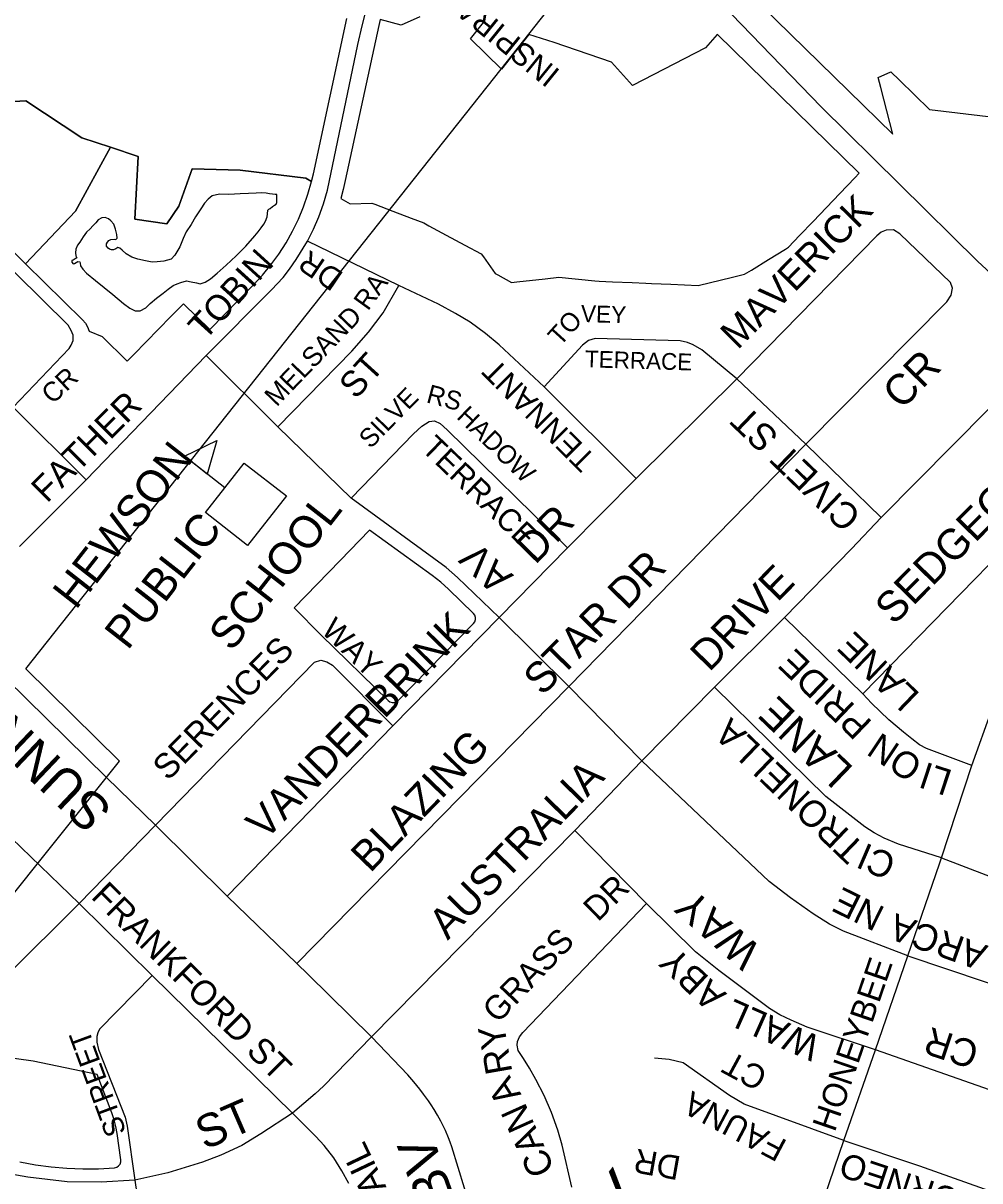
# Model space of a CAD drawing. Extents: x 586326 to 623965, y 4819854 to 4857850.
# Drawn here: x 599731 to 600404, y 4846223 to 4847038 of the extents above; entities that cross this region are included whole.
import ezdxf

# ---------------------------------------------------------------- set-up
doc = ezdxf.new("R2010")
doc.units = 0
for name, color, linetype in [('Lots_Concessions', 7, 'Continuous'), ('Major Rds and Hwys', 7, 'Continuous'), ('Major Rds Lbls', 7, 'Continuous'), ('Minor Rd Lbls', 7, 'Continuous'), ('Minor Rds', 7, 'Continuous'), ('Park Outlines', 7, 'Continuous'), ('Proposed Secondary Rds', 7, 'Continuous'), ('School Syms_Lbls', 7, 'Continuous'), ('Secondary Rds Lbls', 7, 'Continuous'), ('SWM Ponds', 7, 'Continuous')]:
    doc.layers.add(name, color=color, linetype=linetype)

msp = doc.modelspace()

# ---------------------------------------------------------------- linework, layer by layer
at = {"layer": 'Lots_Concessions'}
for p, q in [((600067.05, 4847005.35), (600156.72, 4847118.62)), ((599732.68, 4846582.99), (600067.05, 4847005.35)), ((599798.51, 4846518.11), (599732.68, 4846582.99)), ((599690.08, 4846382.62), (599798.51, 4846518.11))]:
    msp.add_line(p, q, dxfattribs=at)
at = {"layer": 'Major Rds and Hwys'}
msp.add_lwpolyline([(600460.49, 4846816.46), (600402.76, 4846869.91), (600292.5, 4846978.76), (600208.13, 4847066.05), (600084.09, 4847190.61)], dxfattribs=at)
at = {"layer": 'Minor Rds'}
for points in [[(599723.69, 4846767.18), (599763.06, 4846808.6), (599764.61, 4846810.98), (599766.01, 4846814.23), (599765.94, 4846817.95), (599764.59, 4846821.3), (599762.47, 4846824.94), (599688.83, 4846897.56), (599685.11, 4846902.15), (599682.36, 4846906.55), (599670.24, 4846928.97), (599665.24, 4846936.25), (599661.27, 4846940.29), (599656.21, 4846944.61), (599631.8, 4846959.94), (599627.16, 4846961.68), (599623.47, 4846961.76), (599620.34, 4846960.64), (599617.43, 4846958.59), (599615.48, 4846955.62), (599609.85, 4846941.45), (599605.25, 4846931.73), (599597.62, 4846920.37), (599577.64, 4846894.71)], [(600281.61, 4846741.22), (600380.78, 4846841.56), (600383.82, 4846846.03), (600384.91, 4846850.96), (600383.35, 4846855.08), (600347.75, 4846889.28), (600343.42, 4846892.21), (600338.09, 4846891.81), (600334.53, 4846890.48), (600331.53, 4846887.8), (600233.15, 4846787.29)], [(599995.18, 4846852.86), (599930.76, 4846884.13)], [(599909.93, 4846753.34), (599962.08, 4846806.78), (599973.9, 4846820.15), (599984.07, 4846833.74), (599995.18, 4846852.86)], [(600097.37, 4846781.52), (600065.72, 4846811.19), (600056.25, 4846819.2), (600045.26, 4846827.02), (600035.05, 4846833.31), (600023.1, 4846839.91), (599995.18, 4846852.86)], [(600233.15, 4846787.29), (600208.47, 4846807.72), (600202.42, 4846811.07), (600198.24, 4846812.74), (600193.09, 4846814.03), (600133.31, 4846815.53), (600128.72, 4846814.33), (600124.43, 4846810.94), (600097.37, 4846781.52)], [(600334.74, 4846689.65), (600460.49, 4846816.46)], [(599909.93, 4846753.34), (599859.45, 4846803.68)], [(600162.24, 4846717.14), (600233.15, 4846787.29)], [(600281.61, 4846741.22), (600233.15, 4846787.29)], [(600162.24, 4846717.14), (600097.37, 4846781.52)], [(599775.13, 4846716.11), (599723.69, 4846767.18)], [(599961.56, 4846703.29), (600005.48, 4846748.58), (600011.34, 4846753.96), (600016.41, 4846757.11), (600020.19, 4846757.71), (600024.15, 4846755.8), (600029.1, 4846751.22), (600113.78, 4846668.24)], [(599961.56, 4846703.29), (599909.93, 4846753.34)], [(600114.81, 4846570.67), (600281.61, 4846741.22)], [(600334.74, 4846689.65), (600281.61, 4846741.22)], [(600321.8, 4846565.54), (600489.11, 4846736.85), (600493.04, 4846740.02), (600497.67, 4846740.35), (600502.16, 4846738.1), (600545.49, 4846695.5)], [(600113.78, 4846668.24), (600162.24, 4846717.14)], [(600065.67, 4846619.1), (600036.54, 4846647.32), (600028.35, 4846654.43), (599961.56, 4846703.29)], [(600313.77, 4846667.66), (600334.74, 4846689.65)], [(600398.56, 4846514.9), (600412.85, 4846554.99), (600416.31, 4846561.25), (600420.56, 4846567.61), (600425.18, 4846572.6), (600545.49, 4846695.5)], [(600065.67, 4846619.1), (600113.78, 4846668.24)], [(600266.65, 4846619.17), (600313.77, 4846667.66)], [(599990.97, 4846542.89), (600065.67, 4846619.1)], [(600114.81, 4846570.67), (600065.67, 4846619.1)], [(600217.28, 4846570.11), (600266.65, 4846619.17)], [(600321.8, 4846565.54), (600266.65, 4846619.17)], [(599823.84, 4846473.02), (599935.83, 4846587.87), (599940.12, 4846589.14), (599944.46, 4846587.99), (599948.49, 4846585.56), (599990.97, 4846542.89)], [(599923.32, 4846375.64), (600114.81, 4846570.67)], [(600166.29, 4846518.36), (600114.81, 4846570.67)], [(600166.29, 4846518.36), (600217.28, 4846570.11)], [(600377.16, 4846449.89), (600346.78, 4846459.64), (600336.81, 4846463.85), (600329.82, 4846467.52), (600323.04, 4846471.92), (600295.68, 4846493.11), (600217.28, 4846570.11)], [(600398.56, 4846514.9), (600366.47, 4846527.06), (600361.64, 4846529.58), (600356.18, 4846533.85), (600350.4, 4846538.37), (600339.97, 4846547.05), (600327.86, 4846558.84), (600321.8, 4846565.54)], [(599874.28, 4846422.95), (599990.97, 4846542.89)], [(600118.96, 4846469.23), (600166.29, 4846518.36)], [(600353.49, 4846381.12), (600308.11, 4846398.45), (600298.37, 4846403.19), (600286.71, 4846410.51), (600270.74, 4846421.73), (600255.83, 4846433.38), (600166.29, 4846518.36)], [(600377.16, 4846449.89), (600398.56, 4846514.9)], [(599628.53, 4846367.5), (599660.79, 4846409.88), (599663.37, 4846414.83), (599663.83, 4846417.6), (599664.1, 4846420.67), (599662.86, 4846424.19), (599645, 4846447.4), (599643.21, 4846450.22), (599642.73, 4846452.87), (599643.12, 4846455.56), (599644.47, 4846458.2), (599671.55, 4846492.68), (599675.51, 4846496.84), (599678.1, 4846498.51), (599681.42, 4846499.48), (599684.66, 4846499.08), (599688.29, 4846496.81), (599770.04, 4846417.86)], [(599823.84, 4846473.02), (599770.04, 4846417.86)], [(599975.82, 4846323.96), (600118.96, 4846469.23)], [(600169.52, 4846417.95), (600118.96, 4846469.23)], [(600353.49, 4846381.12), (600375.71, 4846445.75), (600377.16, 4846449.89)], [(600377.16, 4846449.89), (600425.34, 4846431.53)], [(599770.04, 4846417.86), (599719.43, 4846367.48), (599714.33, 4846362.22), (599710.02, 4846356.34), (599689.4, 4846324.49)], [(599770.04, 4846417.86), (599821.44, 4846367.23)], [(600116.95, 4846218.11), (600110.17, 4846247.72), (600107.07, 4846258.21), (600102.48, 4846270.62), (600097.37, 4846282.68), (600091.58, 4846294.03), (600087.2, 4846301.93), (600082.89, 4846308.65), (600079.11, 4846314.46), (600078.45, 4846318.08), (600078.7, 4846320.62), (600079.96, 4846323.98), (600082.43, 4846327.14), (600169.52, 4846417.95)], [(600330.53, 4846314.88), (600282.6, 4846330.73), (600271.2, 4846335.78), (600263.33, 4846339.52), (600256.15, 4846343.87), (600220.41, 4846370.66), (600203.99, 4846383.86), (600169.52, 4846417.95)], [(600330.53, 4846314.88), (600353.49, 4846381.12)], [(600353.49, 4846381.12), (600434.96, 4846353.62), (600444.5, 4846349.66), (600454.43, 4846344.93), (600477.6, 4846333.89), (600515.33, 4846316.29)], [(599821.44, 4846367.23), (599784.51, 4846329.3), (599783.2, 4846326.9), (599782.5, 4846324.18), (599782.67, 4846320.21), (599783.85, 4846315.16), (599802.57, 4846267.38), (599803.82, 4846261.14), (599809.37, 4846223.08)], [(599920.3, 4846270.23), (599821.44, 4846367.23)], [(599975.82, 4846323.96), (599942.03, 4846289.34), (599936.25, 4846283.8), (599920.3, 4846270.23)], [(600308.45, 4846251.04), (600330.53, 4846314.88)], [(600308.45, 4846251.04), (600361.58, 4846233.25), (600417.75, 4846213.09), (600424.02, 4846211.95), (600428.92, 4846213.4), (600432.39, 4846217.84), (600450.02, 4846260.17), (600449.64, 4846264.99), (600447.23, 4846269.13), (600415.67, 4846285.13), (600330.53, 4846314.88)], [(600308.45, 4846251.04), (600238.32, 4846276.46), (600227.82, 4846282.78), (600195.21, 4846305.62), (600185.4, 4846308.01), (600175.15, 4846308.87)], [(599920.3, 4846270.23), (599897.95, 4846255.69), (599884.56, 4846247.57), (599869.83, 4846240.73), (599857.02, 4846235.76), (599832.53, 4846228.32), (599809.37, 4846223.08)], [(599959.85, 4846220.79), (599955.12, 4846229.65), (599949.39, 4846238.72), (599942.63, 4846247.44), (599936.79, 4846253.91), (599920.3, 4846270.23)], [(600284.86, 4846182.26), (600308.45, 4846251.04)], [(599809.37, 4846223.08), (599785.58, 4846221.59), (599761.64, 4846221.92), (599734.07, 4846225.09), (599709.8, 4846229.47), (599702.92, 4846231.61)], [(599809.37, 4846223.08), (599813.89, 4846191.02), (599820.06, 4846148.59)]]:
    msp.add_lwpolyline(points, dxfattribs=at)
at = {"layer": 'Park Outlines'}
for points in [[(600250.45, 4847049.87), (600311.66, 4846989.99), (600342.74, 4846959.59), (600334.3, 4846992.32), (600332.47, 4846999.43), (600341.35, 4847003.45), (600347.48, 4846997.45), (600368.62, 4846976.78), (600413.86, 4846971.51)], [(599699.32, 4846981.04), (599732.66, 4846982.99), (599772.1, 4846956.87), (599792.11, 4846950.25), (599811.66, 4846943.79), (599809.41, 4846899.61), (599831.95, 4846896.45), (599840.35, 4846908.83), (599849.68, 4846935.19), (599883.46, 4846934.22), (599929.75, 4846928.49), (599933.7, 4846926.22), (599934.97, 4846931.68), (599958.46, 4847040.87)], [(600009.89, 4847042.06), (599996.88, 4847036.31), (599981.92, 4847040.32), (599980.94, 4847036.03), (599957.45, 4846926.84), (599955.98, 4846920.55), (599954.29, 4846914.31), (599960.95, 4846910.39), (599976.19, 4846911.03), (599978.16, 4846910.26), (599990.97, 4846905.33), (600003.78, 4846900.4), (600012.65, 4846896.98), (600016.36, 4846894.98), (600028.44, 4846888.48), (600041.67, 4846881.35), (600053.16, 4846875.16), (600054.69, 4846873.06), (600063.03, 4846861.5), (600064.81, 4846860.51), (600074.43, 4846855.1), (600078.25, 4846855.52), (600098.2, 4846857.7), (600107.71, 4846858.74), (600133.11, 4846856.32), (600136.17, 4846856.03), (600145.6, 4846855.59), (600159.3, 4846854.96), (600169.06, 4846854.51), (600172.99, 4846854.35), (600186.68, 4846853.8), (600205.9, 4846853.03), (600206.85, 4846853.26), (600229.03, 4846858.57), (600238.5, 4846860.83), (600243.28, 4846863.78), (600255.3, 4846871.19), (600267.31, 4846878.6), (600269.43, 4846879.91), (600277.22, 4846888.07), (600286.67, 4846897.98), (600296.13, 4846907.89), (600305.58, 4846917.8), (600316.12, 4846928.84), (600319.23, 4846932.11), (600219.3, 4847029.94), (600219.11, 4847029.71), (600211.08, 4847020.18), (600159.58, 4846993.84), (600144.79, 4847010.16), (600104.36, 4847024.06), (600086.67, 4847029.61), (600067.3, 4847005.19), (600045.6, 4847026.57), (600055.65, 4847039.32)], [(599728.34, 4846236), (599739.31, 4846233.94), (599750.37, 4846232.41), (599761.49, 4846231.43), (599772.65, 4846231), (599783.82, 4846231.12), (599794.96, 4846231.79), (599796.54, 4846232.19), (599797.9, 4846233.07), (599798.91, 4846234.34), (599799.46, 4846235.87), (599799.49, 4846237.49), (599796.8, 4846255.82), (599795.9, 4846260.76), (599794.65, 4846265.63), (599793.05, 4846270.39), (599782.89, 4846297.35), (599737.65, 4846306.86), (599693.97, 4846312.83)]]:
    msp.add_lwpolyline(points, dxfattribs=at)
for points in [[(599732.66, 4846982.99), (599699.32, 4846981.04), (599692.77, 4846961.25), (599676.83, 4846936.57), (599678.58, 4846933.81), (599680.19, 4846930.95), (599689.76, 4846913), (599692.1, 4846909.1), (599694.83, 4846905.45), (599697.91, 4846902.1), (599732.47, 4846868.18), (599767.48, 4846905.3), (599792.11, 4846950.25), (599772.1, 4846956.87)], [(599792.11, 4846950.25), (599767.48, 4846905.3), (599732.47, 4846868.18), (599772.5, 4846828.89), (599774.52, 4846826.5), (599776.07, 4846823.78), (599777.1, 4846820.82), (599786.35, 4846817.09), (599804, 4846799.77), (599808.54, 4846804.41), (599817.28, 4846813.35), (599826.02, 4846822.28), (599834.76, 4846831.21), (599843.51, 4846840.14), (599862.06, 4846821.93), (599892.82, 4846853.36), (599899.19, 4846860.26), (599905.15, 4846867.52), (599910.67, 4846875.11), (599915.74, 4846883.01), (599920.33, 4846891.2), (599924.44, 4846899.65), (599928.04, 4846908.32), (599931.13, 4846917.18), (599933.7, 4846926.22), (599929.75, 4846928.49), (599883.46, 4846934.22), (599849.68, 4846935.19), (599840.35, 4846908.83), (599831.95, 4846896.45), (599809.41, 4846899.61), (599811.66, 4846943.79)], [(599974.47, 4846680.67), (599953.82, 4846659.39), (599921.37, 4846625.95), (599940.47, 4846606.87), (599987.62, 4846560.72), (599988.89, 4846559.82), (599990.38, 4846559.35), (599991.95, 4846559.36), (599993.43, 4846559.86), (599994.68, 4846560.79), (600047.7, 4846614.97), (600048.61, 4846616.25), (600049.08, 4846617.74), (600049.06, 4846619.3), (600048.56, 4846620.78), (600047.63, 4846622.04), (600030.18, 4846639.11), (600024.62, 4846644.19), (600018.69, 4846648.84)]]:
    msp.add_lwpolyline(points, close=True, dxfattribs=at)
at = {"layer": 'Proposed Secondary Rds'}
for points in [[(599930.76, 4846884.13), (599935.1, 4846892.71), (599938.84, 4846901.21), (599942.13, 4846910.53), (599944.86, 4846920.18), (599966.2, 4847022.58), (599969.21, 4847035.73), (599972.06, 4847046.82), (599975.05, 4847058.28), (599978.79, 4847068.05), (599979.06, 4847068.75), (599984.91, 4847081.59), (599990.65, 4847091.25), (599998.47, 4847102.19), (600008.12, 4847114.12)], [(599859.45, 4846803.68), (599905.49, 4846849.83), (599913.82, 4846858.52), (599918.18, 4846864.47), (599922.91, 4846871.22), (599930.76, 4846884.13)], [(599775.13, 4846716.11), (599859.45, 4846803.68)], [(599728.23, 4846669.3), (599775.13, 4846716.11)], [(599823.84, 4846473.02), (599789.29, 4846506.62), (599676.26, 4846617.64)], [(599874.28, 4846422.95), (599823.84, 4846473.02)], [(599923.32, 4846375.64), (599874.28, 4846422.95)], [(599975.82, 4846323.96), (599931.32, 4846367.9), (599923.32, 4846375.64)], [(600045.73, 4846202.9), (600032.49, 4846246.49), (600031.25, 4846249.92), (600030.09, 4846252.9), (600027.9, 4846258.05), (600026.11, 4846261.85), (600024.68, 4846264.67), (600022.4, 4846268.82), (600019.93, 4846272.89), (600017.82, 4846276.13), (600015.92, 4846278.91), (600012.48, 4846283.68), (600009.81, 4846287.17), (600005.68, 4846292.31), (600001.4, 4846297.32), (599975.82, 4846323.96)]]:
    msp.add_lwpolyline(points, dxfattribs=at)
at = {"layer": 'School Syms_Lbls'}
msp.add_line((599872.71, 4846710.5), (599844.3, 4846732.7), dxfattribs=at)
for points in [[(599844.3, 4846732.7), (599867.08, 4846743.73), (599860.17, 4846720.23)], [(599859.08, 4846693.06), (599886.35, 4846727.95), (599915.95, 4846704.82), (599888.69, 4846669.92)]]:
    msp.add_lwpolyline(points, close=True, dxfattribs=at)
at = {"layer": 'SWM Ponds'}
msp.add_lwpolyline([(599796.67, 4846888.92), (599795.61, 4846892.57), (599794.55, 4846896.21), (599792.44, 4846898.51), (599790.69, 4846899.88), (599788.52, 4846900.71), (599785.98, 4846900.52), (599783.6, 4846899.13), (599781.91, 4846896.98), (599779.72, 4846895), (599777.9, 4846892.95), (599775.28, 4846890.44), (599772.89, 4846887.1), (599770.66, 4846883.41), (599768.85, 4846881.36), (599767.73, 4846878.55), (599767.49, 4846876.02), (599767.89, 4846873.76), (599768.6, 4846872.44), (599767.24, 4846871.66), (599765.99, 4846870.9), (599765.06, 4846870.54), (599764.88, 4846869.49), (599765.9, 4846868.15), (599766.95, 4846868.52), (599768.02, 4846869.2), (599769.3, 4846869.73), (599770.53, 4846869.63), (599770.72, 4846868.62), (599771.12, 4846866.78), (599772.62, 4846864.53), (599775.3, 4846861.57), (599781.52, 4846856.49), (599793.82, 4846846.67), (599801.42, 4846840.29), (599805.73, 4846836.92), (599809.49, 4846835.07), (599813.15, 4846835.03), (599817.02, 4846837.21), (599820.2, 4846840.16), (599824.48, 4846843.98), (599829.27, 4846847.61), (599832.88, 4846850.43), (599836.3, 4846852.86), (599839.06, 4846854.17), (599841.58, 4846855.14), (599845.58, 4846856.13), (599848.91, 4846855.63), (599852.72, 4846854.76), (599855.33, 4846854.16), (599858.73, 4846855.19), (599862.58, 4846857.61), (599867.31, 4846861.72), (599873.68, 4846867.38), (599880.55, 4846873.94), (599887.39, 4846880.75), (599893.75, 4846887.93), (599896.09, 4846890.77), (599898.24, 4846893.54), (599900, 4846896.07), (599901.26, 4846898.23), (599902.47, 4846901.3), (599902.75, 4846903.47), (599902.81, 4846905.91), (599903.63, 4846906.69), (599904.62, 4846907.11), (599906.27, 4846908.53), (599907.55, 4846909.57), (599908.8, 4846910.24), (599909.33, 4846911.34), (599909.35, 4846912.2), (599909.19, 4846914.49), (599909.19, 4846916.99), (599908.08, 4846917.1), (599906.12, 4846917.22), (599904.14, 4846917.47), (599901.77, 4846917.91), (599898.75, 4846918.21), (599894.64, 4846917.94), (599889.3, 4846917.78), (599883.48, 4846917.55), (599875.5, 4846917.06), (599869.01, 4846917.36), (599863.81, 4846915.99), (599860.93, 4846913.68), (599858.34, 4846910.93), (599855.67, 4846906.95), (599852.1, 4846901.27), (599848.85, 4846896), (599845.36, 4846890.7), (599843.38, 4846885.95), (599840.91, 4846880.28), (599837.51, 4846874.26), (599834.92, 4846871.51), (599829.73, 4846870.14), (599824.93, 4846869.55), (599821.41, 4846869.48), (599816.8, 4846870.26), (599811.53, 4846871.56), (599807.13, 4846872.78), (599803.29, 4846875.18), (599800.33, 4846877.92), (599798.82, 4846879.32), (599797.44, 4846879.64), (599795.83, 4846878.83), (599794.4, 4846878.11), (599793, 4846878.12), (599791.49, 4846878.54), (599790.44, 4846879.14), (599789.39, 4846880.72), (599789.39, 4846882.24), (599790.15, 4846883.49), (599791.09, 4846884.7), (599792.49, 4846885.24), (599794.77, 4846885.52), (599796.03, 4846885.4), (599796.99, 4846886.28)], close=True, dxfattribs=at)

# ---------------------------------------------------------------- texts
at = {"layer": 'Major Rds Lbls'}
msp.add_text('NDALWOOD', height=40.002, rotation=69.75579, dxfattribs=at).set_placement((600386.08, 4846028.55))
at = {"layer": 'Minor Rd Lbls'}
for s, height, rotation, p in [('INSPIRATION', 15.8285, 140.99771, (600109.48, 4847003.89)), ('MAVERICK', 19.627, 45.31259, (600233.65, 4846807.26)), ('DR', 15.828, 145.92426, (599957.01, 4846861.35)), ('RA', 13.611, 54.17161, (599973.4, 4846834.55)), ('MELSAND', 13.611, 46.11123, (599909.09, 4846767.05)), ('VEY', 11.923, 358.23005, (600123.13, 4846827.29)), ('TO', 13.183, 47.80572, (600108.67, 4846809.68)), ('ST', 18.003, 47.80572, (599964.89, 4846772.22)), ('TERRACE', 11.811, 358.23005, (600126.03, 4846795.43)), ('CR', 21.505, 45.70284, (600349.13, 4846764.82)), ('TENNANT', 15.828, 135.03446, (600134.69, 4846731.82)), ('CR', 13.611, 42.98963, (599751.41, 4846768.82)), ('SILVE', 13.124, 45.77237, (599975.2, 4846737.51)), ('RS', 13.124, 345.03771, (600013.84, 4846770.79)), ('HADOW', 13.124, 315.7998, (600035.1, 4846759.9)), ('CIVET ST', 18.7, 136.19293, (600321.63, 4846691.57)), ('SEDGEGRASS ', 21.505, 45.4909, (600343.63, 4846613.27)), ('TERRACE', 15.828, 316.11383, (600010.28, 4846737.34)), ('VANDERBRINK        DR', 21.505, 45.59857, (599901.05, 4846461.71)), ('AV', 20.202, 136.69893, (600076.37, 4846648.78)), ('STAR DR', 21.505, 45.48466, (600096.2, 4846563.39)), ('AUSTRALIA             DRIVE', 21.505, 45.70284, (600029.5, 4846391.58)), ('WAY', 15.677, 315.84303, (599939.75, 4846609.19)), ('LANE', 18.7, 136.19293, (600362.6, 4846565.18)), ('SERENCES', 17.419, 45.59857, (599832.71, 4846503.65)), (' PRIDE', 18.7, 136.19293, (600334.11, 4846540.55)), ('LANE', 21.505, 136.19293, (600316, 4846513.08)), ('TRONELLA', 18.7, 136.19293, (600324.09, 4846458.07)), ('BLAZING', 21.505, 46.01589, (599974.95, 4846438.83)), ('ON', 18.7, 146.03026, (600365.03, 4846517.87)), ('LI', 18.7, 161.69386, (600385.75, 4846511.2)), ('CI', 18.7, 156.73859, (600346.37, 4846451.07)), ('DR', 17, 44.68077, (600135.3, 4846404.53)), ('FRANKFORD ST', 17.7493, 315.09702, (599777.74, 4846422.09)), ('NE', 18.7, 153.74173, (600338.26, 4846414.57)), ('WAY', 21.505, 138.6958, (600251.29, 4846385.96)), ('ARCA', 18.7, 160.47703, (600410.47, 4846387.94)), ('GRASS', 17, 46.38138, (600064.78, 4846332.78)), ('ABY', 18.7, 136.82052, (600226.45, 4846354.22)), ('HONEYBEE         ', 17, 71.06356, (600301.96, 4846256.38)), ('WALL', 18.7, 156.07941, (600293.13, 4846323.52)), ('CR', 19.439, 161.60367, (600404.78, 4846319.38)), ('STREET', 14.783, 110.19617, (599803.5, 4846257.01)), ('RY', 18.7, 99.95043, (600075.1, 4846299.25)), ('CT', 16.903, 151.537, (600255.83, 4846300.07)), ('A', 18.7, 122.0106, (600081.61, 4846283.38)), ('FAUNA', 16.903, 152.20165, (600269.29, 4846250.46)), ('ST', 23.153, 23.47863, (599858.51, 4846244.11)), ('CAN', 18.7, 114.23991, (600105.15, 4846230.48)), ('TRAIL', 18.333, 115.54604, (600000.65, 4846188.62)), ('DR', 16.903, 169.92154, (600194.43, 4846239.62)), ('BORNEO', 17.571, 161.60367, (600405.9, 4846210.81))]:
    msp.add_text(s, height=height, rotation=rotation, dxfattribs=at).set_placement(p)
at = {"layer": 'School Syms_Lbls'}
for s, height, p in [('HEWSON', 22.61, (599767.81, 4846624.04)), ('SCHOOL', 22.61, (599877.53, 4846594.5)), ('PUBLIC', 22.61, (599804.28, 4846595.54)), ('SUNNY ', 34.461, (600074.27, 4846085.17))]:
    msp.add_text(s, height=height, rotation=52.00002, dxfattribs=at).set_placement(p)
at = {"layer": 'Secondary Rds Lbls'}
for s, height, rotation, p in [('TOBIN', 18.003, 47.80572, (599858.7, 4846813.62)), ('FATHER', 18.003, 44.99908, (599747.43, 4846699.26)), ('SUNNY', 26.439, 136.48669, (599794.62, 4846484.85)), ('BV', 26.439, 109.4249, (600034.25, 4846211.53))]:
    msp.add_text(s, height=height, rotation=rotation, dxfattribs=at).set_placement(p)

doc.saveas('drawing.dxf')
